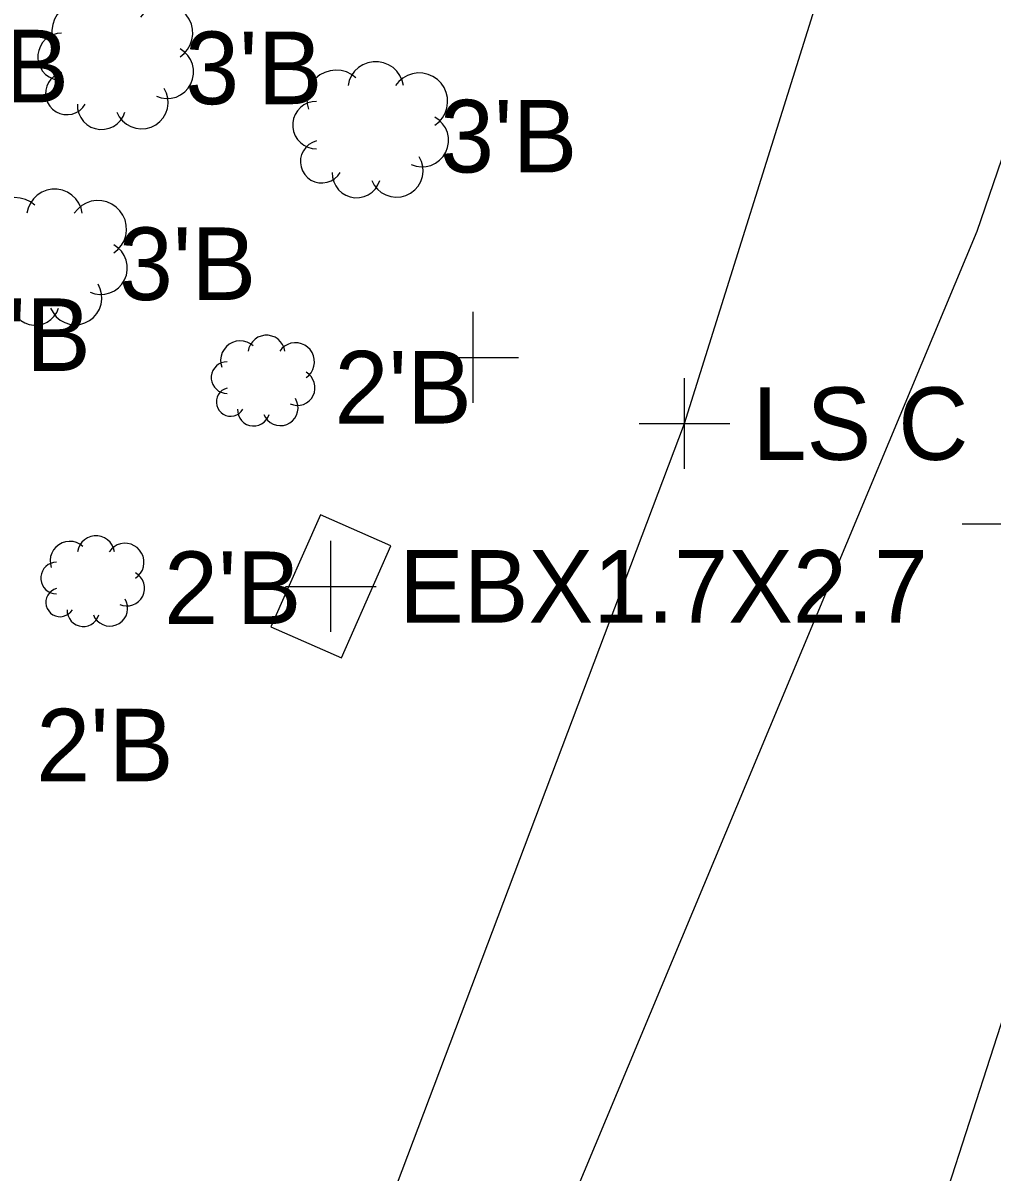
# Model space of a CAD drawing. Extents: x 1363693 to 1365209, y 422201 to 424153.
# Drawn here: x 1364172.56 to 1364193.92, y 422985.81 to 423011.13 of the extents above; entities that cross this region are included whole.
import ezdxf

# ---------------------------------------------------------------- set-up
doc = ezdxf.new("R2010")
doc.units = 0
for name, color, linetype in [('SV_X_Original_Ground', 7, 'Continuous'), ('SV_X_Random_Point', 7, 'Continuous'), ('SV_X_Shot_Marker', 7, 'Continuous'), ('UT_X_Electric_Cells', 7, 'Continuous'), ('UT_X_FO', 7, 'Continuous'), ('UT_X_Gas', 7, 'Continuous'), ('VG_X_Cells', 7, 'Continuous'), ('VG_X_Flower_Bed', 7, 'Continuous'), ('VG_X_Text', 7, 'Continuous')]:
    doc.layers.add(name, color=color, linetype=linetype)

msp = doc.modelspace()

# ---------------------------------------------------------------- linework, layer by layer
at = {"layer": 'SV_X_Original_Ground'}
for p, q in [((1364182.478, 423002.76), (1364182.478, 423004.76)), ((1364181.478, 423003.76), (1364183.478, 423003.76)), ((1364193.26, 423000.092), (1364195.26, 423000.092))]:
    msp.add_line(p, q, dxfattribs=at)
at = {"layer": 'SV_X_Random_Point'}
for p, q in [((1364187.138, 423001.302), (1364187.138, 423003.302)), ((1364186.138, 423002.302), (1364188.138, 423002.302))]:
    msp.add_line(p, q, dxfattribs=at)
at = {"layer": 'SV_X_Shot_Marker'}
for p, q in [((1364179.346, 422997.715), (1364179.346, 422999.715)), ((1364178.346, 422998.715), (1364180.346, 422998.715))]:
    msp.add_line(p, q, dxfattribs=at)
at = {"layer": 'UT_X_Electric_Cells'}
msp.add_lwpolyline([(1364178.023, 422997.823), (1364179.579, 422997.137), (1364180.669, 422999.607), (1364179.113, 423000.293)], close=True, dxfattribs=at)
msp.add_lwpolyline([(1364178.023, 422997.823), (1364179.579, 422997.137), (1364180.669, 422999.607), (1364179.113, 423000.293)], close=True, dxfattribs=at)
at = {"layer": 'UT_X_FO'}
msp.add_lwpolyline([(1364198.41, 423083.145), (1364202.916, 423079.215), (1364206.614, 423072.625), (1364206.927, 423065.384), (1364205.607, 423052.889), (1364202.652, 423033.176), (1364193.585, 423006.537), (1364182.955, 422981.103), (1364130.325, 422876.058), (1364040.63, 422724.214)], dxfattribs=at)
at = {"layer": 'UT_X_Gas'}
msp.add_lwpolyline([(1364207.557, 423089.372), (1364211.518, 423072.856), (1364208.943, 423046.381), (1364201.649, 423012.485), (1364191.712, 422981.617), (1364181.14, 422953.292), (1364166.466, 422921.961), (1364127.708, 422851.525), (1364051.86, 422717.903)], dxfattribs=at)
at = {"layer": 'VG_X_Cells'}
for points in [[(1364174.28, 423011.427), (1364174.182, 423011.501), (1364174.072, 423011.555), (1364173.954, 423011.587), (1364173.832, 423011.596), (1364173.71, 423011.582), (1364173.594, 423011.545), (1364173.486, 423011.487), (1364173.391, 423011.41), (1364173.312, 423011.316), (1364173.252, 423011.209), (1364173.214, 423011.093), (1364173.198, 423010.972), (1364173.205, 423010.849), (1364173.235, 423010.731)], [(1364176.022, 423010.383), (1364176.113, 423010.456), (1364176.188, 423010.545), (1364176.246, 423010.646), (1364176.284, 423010.757), (1364176.301, 423010.872), (1364176.296, 423010.989), (1364176.27, 423011.103), (1364176.223, 423011.209), (1364176.157, 423011.306), (1364176.074, 423011.388), (1364175.978, 423011.454), (1364175.871, 423011.501), (1364175.757, 423011.527), (1364175.641, 423011.532), (1364175.525, 423011.515), (1364175.415, 423011.477), (1364175.314, 423011.419), (1364175.225, 423011.344), (1364175.151, 423011.253)], [(1364173.41, 423010.905), (1364173.313, 423010.896), (1364173.221, 423010.87), (1364173.134, 423010.827), (1364173.058, 423010.769), (1364172.993, 423010.697), (1364172.942, 423010.615), (1364172.907, 423010.525), (1364172.889, 423010.431), (1364172.889, 423010.334), (1364172.907, 423010.24), (1364172.942, 423010.15), (1364172.993, 423010.068), (1364173.058, 423009.996), (1364173.134, 423009.938), (1364173.221, 423009.895), (1364173.313, 423009.869), (1364173.41, 423009.86)], [(1364175.499, 423009.512), (1364175.605, 423009.477), (1364175.715, 423009.462), (1364175.826, 423009.469), (1364175.934, 423009.496), (1364176.034, 423009.544), (1364176.124, 423009.609), (1364176.2, 423009.691), (1364176.259, 423009.785), (1364176.299, 423009.889), (1364176.319, 423009.998), (1364176.317, 423010.109), (1364176.295, 423010.218), (1364176.252, 423010.321), (1364176.191, 423010.414), (1364176.113, 423010.493), (1364176.022, 423010.557)], [(1364179.898, 423009.922), (1364179.8, 423009.996), (1364179.69, 423010.05), (1364179.572, 423010.082), (1364179.45, 423010.091), (1364179.328, 423010.077), (1364179.212, 423010.04), (1364179.104, 423009.982), (1364179.009, 423009.905), (1364178.93, 423009.811), (1364178.87, 423009.704), (1364178.832, 423009.588), (1364178.816, 423009.467), (1364178.823, 423009.344), (1364178.853, 423009.226)], [(1364180.943, 423009.748), (1364180.916, 423009.862), (1364180.867, 423009.969), (1364180.799, 423010.064), (1364180.715, 423010.145), (1364180.616, 423010.208), (1364180.507, 423010.252), (1364180.392, 423010.274), (1364180.275, 423010.274), (1364180.16, 423010.252), (1364180.051, 423010.208), (1364179.953, 423010.145), (1364179.868, 423010.064), (1364179.8, 423009.969), (1364179.752, 423009.862), (1364179.724, 423009.748)], [(1364173.41, 423010.034), (1364173.323, 423010.002), (1364173.244, 423009.955), (1364173.176, 423009.892), (1364173.122, 423009.818), (1364173.083, 423009.734), (1364173.061, 423009.645), (1364173.057, 423009.552), (1364173.071, 423009.461), (1364173.103, 423009.375), (1364173.151, 423009.296), (1364173.213, 423009.228), (1364173.287, 423009.173), (1364173.371, 423009.134), (1364173.46, 423009.112), (1364173.552, 423009.108), (1364173.644, 423009.122), (1364173.73, 423009.153), (1364173.809, 423009.201), (1364173.877, 423009.263), (1364173.932, 423009.338)], [(1364181.64, 423008.878), (1364181.731, 423008.951), (1364181.806, 423009.04), (1364181.864, 423009.141), (1364181.902, 423009.252), (1364181.919, 423009.367), (1364181.914, 423009.484), (1364181.888, 423009.598), (1364181.841, 423009.704), (1364181.775, 423009.801), (1364181.692, 423009.883), (1364181.596, 423009.949), (1364181.489, 423009.996), (1364181.375, 423010.022), (1364181.259, 423010.027), (1364181.143, 423010.01), (1364181.033, 423009.972), (1364180.932, 423009.914), (1364180.843, 423009.839), (1364180.769, 423009.748)], [(1364174.629, 423009.163), (1364174.681, 423009.062), (1364174.752, 423008.973), (1364174.839, 423008.899), (1364174.938, 423008.844), (1364175.046, 423008.809), (1364175.16, 423008.795), (1364175.273, 423008.804), (1364175.383, 423008.834), (1364175.485, 423008.885), (1364175.575, 423008.954), (1364175.65, 423009.04), (1364175.707, 423009.139), (1364175.743, 423009.247), (1364175.759, 423009.359), (1364175.752, 423009.473), (1364175.723, 423009.583), (1364175.674, 423009.686)], [(1364173.758, 423009.338), (1364173.764, 423009.235), (1364173.789, 423009.135), (1364173.833, 423009.042), (1364173.894, 423008.96), (1364173.969, 423008.89), (1364174.057, 423008.836), (1364174.153, 423008.8), (1364174.255, 423008.783), (1364174.357, 423008.786), (1364174.458, 423008.809), (1364174.552, 423008.85), (1364174.636, 423008.908), (1364174.708, 423008.982), (1364174.764, 423009.068), (1364174.803, 423009.163)], [(1364179.028, 423009.4), (1364178.931, 423009.391), (1364178.839, 423009.365), (1364178.752, 423009.322), (1364178.676, 423009.264), (1364178.611, 423009.192), (1364178.56, 423009.11), (1364178.525, 423009.02), (1364178.507, 423008.926), (1364178.507, 423008.829), (1364178.525, 423008.735), (1364178.56, 423008.645), (1364178.611, 423008.563), (1364178.676, 423008.491), (1364178.752, 423008.433), (1364178.839, 423008.39), (1364178.931, 423008.364), (1364179.028, 423008.355)], [(1364181.117, 423008.007), (1364181.223, 423007.972), (1364181.333, 423007.957), (1364181.444, 423007.964), (1364181.552, 423007.991), (1364181.652, 423008.039), (1364181.742, 423008.104), (1364181.818, 423008.186), (1364181.877, 423008.28), (1364181.917, 423008.384), (1364181.937, 423008.493), (1364181.935, 423008.604), (1364181.913, 423008.713), (1364181.87, 423008.816), (1364181.809, 423008.909), (1364181.731, 423008.988), (1364181.64, 423009.052)], [(1364179.028, 423008.529), (1364178.941, 423008.497), (1364178.862, 423008.45), (1364178.794, 423008.387), (1364178.74, 423008.313), (1364178.701, 423008.229), (1364178.679, 423008.14), (1364178.675, 423008.047), (1364178.689, 423007.956), (1364178.721, 423007.87), (1364178.769, 423007.791), (1364178.831, 423007.723), (1364178.905, 423007.668), (1364178.989, 423007.629), (1364179.078, 423007.607), (1364179.17, 423007.603), (1364179.262, 423007.617), (1364179.348, 423007.648), (1364179.427, 423007.696), (1364179.495, 423007.758), (1364179.55, 423007.833)], [(1364180.247, 423007.658), (1364180.299, 423007.557), (1364180.37, 423007.468), (1364180.457, 423007.394), (1364180.556, 423007.339), (1364180.664, 423007.304), (1364180.778, 423007.29), (1364180.891, 423007.299), (1364181.001, 423007.329), (1364181.103, 423007.38), (1364181.193, 423007.449), (1364181.268, 423007.535), (1364181.325, 423007.634), (1364181.361, 423007.742), (1364181.377, 423007.854), (1364181.37, 423007.968), (1364181.341, 423008.078), (1364181.292, 423008.181)], [(1364179.376, 423007.833), (1364179.382, 423007.73), (1364179.407, 423007.63), (1364179.451, 423007.537), (1364179.512, 423007.455), (1364179.587, 423007.385), (1364179.675, 423007.331), (1364179.771, 423007.295), (1364179.873, 423007.278), (1364179.975, 423007.281), (1364180.076, 423007.304), (1364180.17, 423007.345), (1364180.254, 423007.403), (1364180.326, 423007.477), (1364180.382, 423007.563), (1364180.421, 423007.658)], [(1364172.82, 423007.111), (1364172.722, 423007.185), (1364172.612, 423007.239), (1364172.494, 423007.271), (1364172.372, 423007.28), (1364172.25, 423007.266), (1364172.134, 423007.229), (1364172.026, 423007.171), (1364171.931, 423007.094), (1364171.852, 423007), (1364171.792, 423006.893), (1364171.754, 423006.777), (1364171.738, 423006.656), (1364171.745, 423006.533), (1364171.775, 423006.415)], [(1364173.865, 423006.937), (1364173.838, 423007.051), (1364173.789, 423007.158), (1364173.721, 423007.253), (1364173.637, 423007.334), (1364173.538, 423007.397), (1364173.429, 423007.441), (1364173.314, 423007.463), (1364173.197, 423007.463), (1364173.082, 423007.441), (1364172.973, 423007.397), (1364172.875, 423007.334), (1364172.79, 423007.253), (1364172.722, 423007.158), (1364172.674, 423007.051), (1364172.646, 423006.937)], [(1364174.562, 423006.067), (1364174.653, 423006.14), (1364174.728, 423006.229), (1364174.786, 423006.33), (1364174.824, 423006.441), (1364174.841, 423006.556), (1364174.836, 423006.673), (1364174.81, 423006.787), (1364174.763, 423006.893), (1364174.697, 423006.99), (1364174.614, 423007.072), (1364174.518, 423007.138), (1364174.411, 423007.185), (1364174.297, 423007.211), (1364174.181, 423007.216), (1364174.065, 423007.199), (1364173.955, 423007.161), (1364173.854, 423007.103), (1364173.765, 423007.028), (1364173.691, 423006.937)], [(1364174.039, 423005.196), (1364174.145, 423005.161), (1364174.255, 423005.146), (1364174.366, 423005.153), (1364174.474, 423005.18), (1364174.574, 423005.228), (1364174.664, 423005.293), (1364174.74, 423005.375), (1364174.799, 423005.469), (1364174.839, 423005.573), (1364174.859, 423005.682), (1364174.857, 423005.793), (1364174.835, 423005.902), (1364174.792, 423006.005), (1364174.731, 423006.098), (1364174.653, 423006.177), (1364174.562, 423006.241)], [(1364173.169, 423004.847), (1364173.221, 423004.746), (1364173.292, 423004.657), (1364173.379, 423004.583), (1364173.478, 423004.528), (1364173.586, 423004.493), (1364173.7, 423004.479), (1364173.813, 423004.488), (1364173.923, 423004.518), (1364174.025, 423004.569), (1364174.115, 423004.638), (1364174.19, 423004.724), (1364174.247, 423004.823), (1364174.283, 423004.931), (1364174.299, 423005.043), (1364174.292, 423005.157), (1364174.263, 423005.267), (1364174.214, 423005.37)], [(1364172.298, 423005.022), (1364172.304, 423004.919), (1364172.329, 423004.819), (1364172.373, 423004.726), (1364172.434, 423004.644), (1364172.509, 423004.574), (1364172.597, 423004.52), (1364172.693, 423004.484), (1364172.795, 423004.467), (1364172.897, 423004.47), (1364172.998, 423004.493), (1364173.092, 423004.534), (1364173.176, 423004.592), (1364173.248, 423004.666), (1364173.304, 423004.752), (1364173.343, 423004.847)], [(1364178.333, 423003.896), (1364178.314, 423003.971), (1364178.282, 423004.042), (1364178.237, 423004.106), (1364178.18, 423004.16), (1364178.115, 423004.202), (1364178.042, 423004.231), (1364177.966, 423004.246), (1364177.887, 423004.246), (1364177.811, 423004.231), (1364177.738, 423004.202), (1364177.673, 423004.16), (1364177.616, 423004.106), (1364177.571, 423004.042), (1364177.538, 423003.971), (1364177.52, 423003.896)], [(1364177.636, 423004.012), (1364177.571, 423004.061), (1364177.498, 423004.096), (1364177.419, 423004.118), (1364177.337, 423004.124), (1364177.256, 423004.114), (1364177.178, 423004.09), (1364177.107, 423004.051), (1364177.043, 423004), (1364176.991, 423003.937), (1364176.951, 423003.866), (1364176.925, 423003.789), (1364176.915, 423003.708), (1364176.92, 423003.626), (1364176.94, 423003.547)], [(1364178.797, 423003.315), (1364178.858, 423003.364), (1364178.908, 423003.423), (1364178.947, 423003.491), (1364178.972, 423003.565), (1364178.983, 423003.641), (1364178.98, 423003.719), (1364178.962, 423003.795), (1364178.931, 423003.866), (1364178.887, 423003.931), (1364178.832, 423003.986), (1364178.768, 423004.029), (1364178.697, 423004.061), (1364178.621, 423004.078), (1364178.543, 423004.081), (1364178.466, 423004.07), (1364178.393, 423004.045), (1364178.325, 423004.006), (1364178.266, 423003.956), (1364178.217, 423003.896)], [(1364177.056, 423003.663), (1364176.992, 423003.657), (1364176.93, 423003.64), (1364176.872, 423003.611), (1364176.821, 423003.572), (1364176.778, 423003.525), (1364176.744, 423003.47), (1364176.721, 423003.41), (1364176.709, 423003.347), (1364176.709, 423003.283), (1364176.721, 423003.22), (1364176.744, 423003.16), (1364176.778, 423003.105), (1364176.821, 423003.058), (1364176.872, 423003.019), (1364176.93, 423002.99), (1364176.992, 423002.973), (1364177.056, 423002.967)], [(1364178.449, 423002.734), (1364178.519, 423002.711), (1364178.593, 423002.701), (1364178.667, 423002.706), (1364178.739, 423002.724), (1364178.806, 423002.756), (1364178.865, 423002.8), (1364178.916, 423002.854), (1364178.955, 423002.917), (1364178.982, 423002.986), (1364178.995, 423003.059), (1364178.994, 423003.133), (1364178.979, 423003.206), (1364178.951, 423003.274), (1364178.91, 423003.336), (1364178.858, 423003.389), (1364178.797, 423003.431)], [(1364177.056, 423003.083), (1364176.998, 423003.062), (1364176.945, 423003.03), (1364176.9, 423002.988), (1364176.864, 423002.938), (1364176.838, 423002.883), (1364176.823, 423002.823), (1364176.821, 423002.762), (1364176.83, 423002.701), (1364176.851, 423002.643), (1364176.883, 423002.591), (1364176.925, 423002.545), (1364176.974, 423002.509), (1364177.03, 423002.483), (1364177.09, 423002.468), (1364177.151, 423002.465), (1364177.212, 423002.475), (1364177.27, 423002.496), (1364177.322, 423002.527), (1364177.368, 423002.569), (1364177.404, 423002.618)], [(1364177.868, 423002.502), (1364177.903, 423002.435), (1364177.951, 423002.375), (1364178.008, 423002.326), (1364178.075, 423002.289), (1364178.147, 423002.266), (1364178.222, 423002.257), (1364178.298, 423002.262), (1364178.371, 423002.283), (1364178.439, 423002.316), (1364178.499, 423002.363), (1364178.549, 423002.42), (1364178.587, 423002.486), (1364178.612, 423002.558), (1364178.622, 423002.633), (1364178.617, 423002.709), (1364178.598, 423002.782), (1364178.565, 423002.851)], [(1364177.288, 423002.618), (1364177.292, 423002.55), (1364177.309, 423002.484), (1364177.338, 423002.422), (1364177.378, 423002.366), (1364177.429, 423002.32), (1364177.487, 423002.284), (1364177.551, 423002.26), (1364177.619, 423002.249), (1364177.688, 423002.251), (1364177.754, 423002.266), (1364177.817, 423002.293), (1364177.873, 423002.332), (1364177.921, 423002.381), (1364177.959, 423002.439), (1364177.985, 423002.502)], [(1364173.879, 422999.594), (1364173.814, 422999.643), (1364173.741, 422999.678), (1364173.662, 422999.7), (1364173.58, 422999.706), (1364173.499, 422999.696), (1364173.421, 422999.672), (1364173.35, 422999.633), (1364173.286, 422999.582), (1364173.234, 422999.519), (1364173.194, 422999.448), (1364173.168, 422999.371), (1364173.158, 422999.29), (1364173.163, 422999.208), (1364173.183, 422999.129)], [(1364174.576, 422999.478), (1364174.557, 422999.553), (1364174.525, 422999.624), (1364174.48, 422999.688), (1364174.423, 422999.742), (1364174.358, 422999.784), (1364174.285, 422999.813), (1364174.209, 422999.828), (1364174.13, 422999.828), (1364174.054, 422999.813), (1364173.981, 422999.784), (1364173.916, 422999.742), (1364173.859, 422999.688), (1364173.814, 422999.624), (1364173.781, 422999.553), (1364173.763, 422999.478)], [(1364175.04, 422998.897), (1364175.101, 422998.946), (1364175.151, 422999.005), (1364175.19, 422999.073), (1364175.215, 422999.147), (1364175.226, 422999.223), (1364175.223, 422999.301), (1364175.205, 422999.377), (1364175.174, 422999.448), (1364175.13, 422999.513), (1364175.075, 422999.568), (1364175.011, 422999.611), (1364174.94, 422999.643), (1364174.864, 422999.66), (1364174.786, 422999.663), (1364174.709, 422999.652), (1364174.636, 422999.627), (1364174.568, 422999.588), (1364174.509, 422999.538), (1364174.46, 422999.478)], [(1364173.299, 422999.245), (1364173.235, 422999.239), (1364173.173, 422999.222), (1364173.115, 422999.193), (1364173.064, 422999.154), (1364173.021, 422999.107), (1364172.987, 422999.052), (1364172.964, 422998.992), (1364172.952, 422998.929), (1364172.952, 422998.865), (1364172.964, 422998.802), (1364172.987, 422998.742), (1364173.021, 422998.687), (1364173.064, 422998.64), (1364173.115, 422998.601), (1364173.173, 422998.572), (1364173.235, 422998.555), (1364173.299, 422998.549)], [(1364174.692, 422998.316), (1364174.762, 422998.293), (1364174.836, 422998.283), (1364174.91, 422998.288), (1364174.982, 422998.306), (1364175.049, 422998.338), (1364175.108, 422998.382), (1364175.159, 422998.436), (1364175.198, 422998.499), (1364175.225, 422998.568), (1364175.238, 422998.641), (1364175.237, 422998.715), (1364175.222, 422998.788), (1364175.194, 422998.856), (1364175.153, 422998.918), (1364175.101, 422998.971), (1364175.04, 422999.013)], [(1364173.299, 422998.665), (1364173.241, 422998.644), (1364173.188, 422998.612), (1364173.143, 422998.57), (1364173.107, 422998.52), (1364173.081, 422998.465), (1364173.066, 422998.405), (1364173.064, 422998.344), (1364173.073, 422998.283), (1364173.094, 422998.225), (1364173.126, 422998.173), (1364173.168, 422998.127), (1364173.217, 422998.091), (1364173.273, 422998.065), (1364173.333, 422998.05), (1364173.394, 422998.047), (1364173.455, 422998.057), (1364173.513, 422998.078), (1364173.565, 422998.109), (1364173.611, 422998.151), (1364173.647, 422998.2)], [(1364174.111, 422998.084), (1364174.146, 422998.017), (1364174.194, 422997.957), (1364174.251, 422997.908), (1364174.318, 422997.871), (1364174.39, 422997.848), (1364174.465, 422997.839), (1364174.541, 422997.844), (1364174.614, 422997.865), (1364174.682, 422997.898), (1364174.742, 422997.945), (1364174.792, 422998.002), (1364174.83, 422998.068), (1364174.855, 422998.14), (1364174.865, 422998.215), (1364174.86, 422998.291), (1364174.841, 422998.364), (1364174.808, 422998.433)], [(1364173.531, 422998.2), (1364173.535, 422998.132), (1364173.552, 422998.066), (1364173.581, 422998.004), (1364173.621, 422997.948), (1364173.672, 422997.902), (1364173.73, 422997.866), (1364173.794, 422997.842), (1364173.862, 422997.831), (1364173.931, 422997.833), (1364173.997, 422997.848), (1364174.06, 422997.875), (1364174.116, 422997.914), (1364174.164, 422997.963), (1364174.202, 422998.021), (1364174.228, 422998.084)]]:
    msp.add_lwpolyline(points, dxfattribs=at)
at = {"layer": 'VG_X_Flower_Bed'}
for p, q in [((1364187.138, 423002.302), (1364193.968, 423024.045)), ((1364178.838, 422980.35), (1364187.138, 423002.302))]:
    msp.add_line(p, q, dxfattribs=at)

# ---------------------------------------------------------------- texts
at = {"layer": 'SV_X_Random_Point'}
msp.add_text('LS C', height=1.6, dxfattribs=at).set_placement((1364188.638, 423001.502))
at = {"layer": 'SV_X_Shot_Marker'}
msp.add_text('EBX1.7X2.7', height=1.6, dxfattribs=at).set_placement((1364180.846, 422997.915))
at = {"layer": 'VG_X_Text'}
for s, p in [("3'B", (1364170.548, 423009.379)), ("3'B", (1364176.133, 423009.339)), ("3'B", (1364181.751, 423007.834)), ("3'B", (1364174.673, 423005.023)), ("3'B", (1364171.027, 423003.46)), ("2'B", (1364179.426, 423002.302)), ("2'B", (1364175.669, 422997.884)), ("2'B", (1364172.852, 422994.418))]:
    msp.add_text(s, height=1.6, dxfattribs=at).set_placement(p)

doc.saveas('drawing.dxf')
